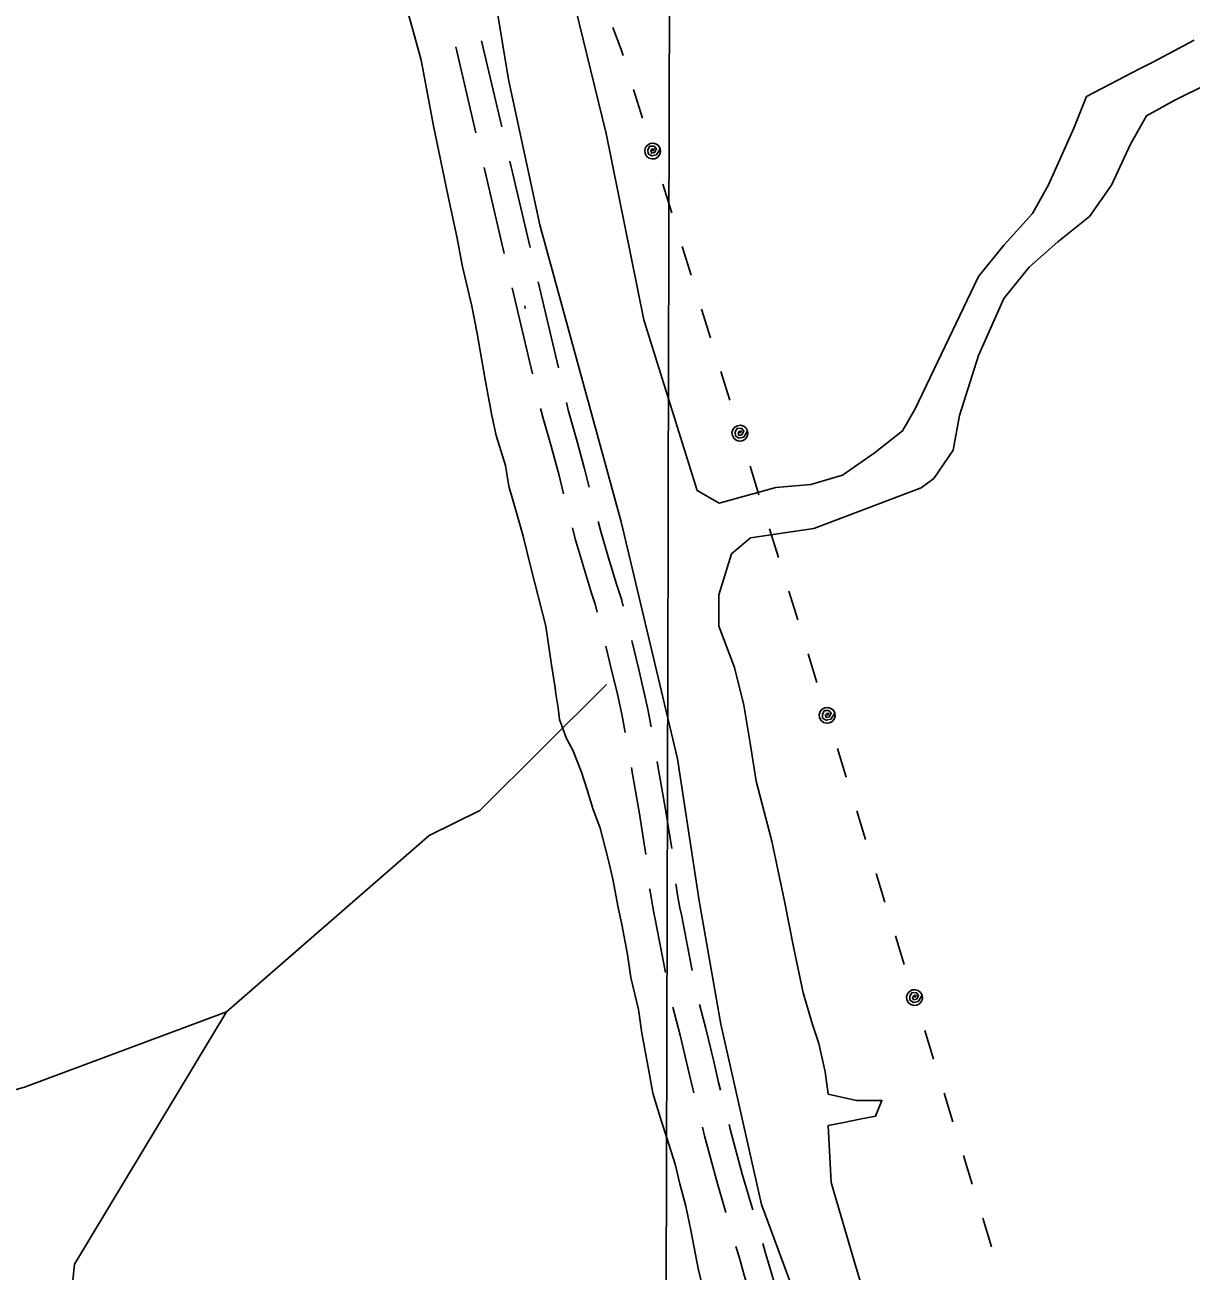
# Model space of a CAD drawing. Extents: x 3172297 to 3210190, y 958463 to 983887.
# Drawn here: x 3181049 to 3182368, y 971315 to 972725 of the extents above; entities that cross this region are included whole.
import ezdxf

# ---------------------------------------------------------------- set-up
doc = ezdxf.new("R2010")
doc.units = 0
for name, color, linetype in [('V-GRID-MAJR', 7, 'Continuous'), ('V-ROAD-CNTR', 7, 'Continuous'), ('V-SITE-VEGE', 7, 'Continuous'), ('V-TOPO-SHOR', 7, 'Continuous'), ('V-UTIL-LINE', 7, 'Continuous')]:
    doc.layers.add(name, color=color, linetype=linetype)

msp = doc.modelspace()

# ---------------------------------------------------------------- linework, layer by layer
at = {"layer": 'V-GRID-MAJR'}
msp.add_spline([(3181754.3, 963906.6), (3181771, 969968), (3181787.8, 976031.4), (3181804.5, 982094.8), (3181804.5, 982096.7)], degree=3, dxfattribs=at)
at = {"layer": 'V-ROAD-CNTR'}
for p, q in [((3181536.3, 972699.8), (3181559.1, 972602.5)), ((3181565.5, 972706.7), (3181588.3, 972609.3)), ((3181568.3, 972563.5), (3181591.2, 972466.2)), ((3181597.5, 972570.4), (3181620.4, 972473)), ((3181629.5, 972434.1), (3181652.4, 972336.7)), ((3181600.3, 972427.2), (3181623.2, 972329.9))]:
    msp.add_line(p, q, dxfattribs=at)
for points in [[(3181615, 972404.1), (3181614.3, 972406.8)], [(3181632.3, 972290.9), (3181634, 972283.9), (3181634, 972283.5), (3181644.1, 972248.2), (3181653.1, 972215), (3181658.2, 972194.4)], [(3181661.5, 972297.8), (3181664, 972287.3), (3181664, 972287.7), (3181673, 972256.3), (3181682.1, 972222.5), (3181687.3, 972202)], [(3181697.3, 972163.2), (3181700.4, 972151.6), (3181709, 972121.9), (3181718.2, 972092.2), (3181724, 972074.2), (3181724, 972073.7), (3181725.6, 972067.4)], [(3181668.2, 972155.7), (3181671.5, 972143.5), (3181680.3, 972113.3), (3181689.5, 972083.2), (3181694, 972069.5), (3181694, 972069.9), (3181696.3, 972060.7)], [(3181706.2, 972021.9), (3181713.4, 971992), (3181713.4, 971992.1), (3181719.1, 971967.6), (3181724, 971945), (3181728.1, 971924.4)], [(3181735.5, 972028.6), (3181743.4, 971995.6), (3181743.4, 971995.5), (3181748.4, 971974.2), (3181753.4, 971951), (3181757.3, 971931)], [(3181734.9, 971885), (3181735.4, 971882.1), (3181735.4, 971882), (3181744.1, 971832.4), (3181751.3, 971786.4)], [(3181764.2, 971891.6), (3181765.4, 971884.5), (3181765.4, 971884.6), (3181773.7, 971837.3), (3181780.6, 971793.2)], [(3181755.7, 971747.6), (3181755.8, 971747), (3181757.2, 971738.1), (3181758.7, 971729.3), (3181760.4, 971720.4), (3181762.2, 971711.5), (3181761.9, 971713), (3181761.9, 971713.4), (3181773.7, 971653.1)], [(3181785.2, 971753.4), (3181785.5, 971751.3), (3181786.8, 971743), (3181788.2, 971734.6), (3181789.8, 971726.3), (3181791.5, 971718.2), (3181791.9, 971716.7), (3181791.9, 971716.3), (3181803.8, 971655.2)], [(3181781.7, 971614), (3181790, 971582.2), (3181798.9, 971545.4), (3181804.3, 971521.6), (3181805.5, 971516.8)], [(3181811.9, 971617), (3181819.1, 971589.6), (3181828.1, 971552.3), (3181833.5, 971528.6), (3181835.7, 971519.9)], [(3181815.2, 971478), (3181817.7, 971468.2), (3181831.9, 971415.6), (3181841.9, 971381.7)], [(3181845.4, 971481.1), (3181846.7, 971475.7), (3181860.7, 971423.7), (3181872.3, 971384.7)], [(3181883.6, 971346.4), (3181886.7, 971335.7), (3181886.7, 971335.7), (3181891.4, 971319.4), (3181896.9, 971301.3), (3181902.7, 971283.3), (3181908.9, 971265.4), (3181914, 971251.2)], [(3181853.2, 971343.3), (3181856.7, 971331.4), (3181856.7, 971331.5), (3181862.6, 971310.9), (3181868.3, 971292.3), (3181874.3, 971273.8), (3181880.6, 971255.4), (3181883.2, 971248.1)]]:
    msp.add_lwpolyline(points, dxfattribs=at)
at = {"layer": 'V-SITE-VEGE'}
for p, q in [((3181478.3, 972752.7), (3181489.8, 972712.1)), ((3181489.8, 972712.1), (3181497.1, 972684.8)), ((3181497.1, 972684.8), (3181511.2, 972610.4)), ((3181511.2, 972610.4), (3181527.8, 972530.7)), ((3181527.8, 972530.7), (3181537.9, 972483.5)), ((3181537.9, 972483.5), (3181543.7, 972452.9)), ((3181543.7, 972452.9), (3181554.5, 972406.4)), ((3181554.5, 972406.4), (3181560.4, 972375.8)), ((3181560.4, 972375.8), (3181565.6, 972347.2)), ((3181565.6, 972347.2), (3181570.3, 972319.4)), ((3181570.3, 972319.4), (3181577.3, 972282.8)), ((3181577.3, 972282.8), (3181582.1, 972260.2)), ((3181582.1, 972260.2), (3181592.5, 972226.2)), ((3181592.5, 972226.2), (3181596.5, 972203)), ((3181596.5, 972203), (3181606.3, 972169)), ((3181606.3, 972169), (3181612.4, 972146.4)), ((3181612.4, 972146.4), (3181621.4, 972111.2)), ((3181621.4, 972111.2), (3181638.3, 972044.6)), ((3181638.3, 972044.6), (3181644.5, 972000.8)), ((3181644.5, 972000.8), (3181648.6, 971974.9)), ((3181648.6, 971974.9), (3181649.7, 971968.3)), ((3181649.7, 971968.3), (3181652, 971952.4)), ((3181652, 971952.4), (3181653.6, 971939.1)), ((3181653.6, 971939.1), (3181661.7, 971917.8)), ((3181661.7, 971917.8), (3181668.7, 971904.4)), ((3181668.7, 971904.4), (3181678.6, 971879.7)), ((3181678.6, 971879.7), (3181684.8, 971859.7)), ((3181684.8, 971859.7), (3181691.5, 971838.4)), ((3181691.5, 971838.4), (3181699.6, 971816.3)), ((3181699.6, 971816.3), (3181708.7, 971781.1)), ((3181708.7, 971781.1), (3181714.1, 971758.5)), ((3181714.1, 971758.5), (3181719.9, 971726.6)), ((3181719.9, 971726.6), (3181724.1, 971707.3)), ((3181724.1, 971707.3), (3181730.5, 971673.4)), ((3181730.5, 971673.4), (3181734.5, 971647.5)), ((3181734.5, 971647.5), (3181742.9, 971611)), ((3181742.9, 971611), (3181746.9, 971584.4)), ((3181746.9, 971584.4), (3181754.5, 971541.9)), ((3181754.5, 971541.9), (3181759.1, 971516.7)), ((3181759.1, 971516.7), (3181768.9, 971484.7)), ((3181768.9, 971484.7), (3181775.1, 971466)), ((3181775.1, 971466), (3181784.3, 971436.1)), ((3181784.3, 971436.1), (3181789.7, 971414.1)), ((3181789.7, 971414.1), (3181796.4, 971388.8)), ((3181796.4, 971388.8), (3181802.3, 971361.6)), ((3181802.3, 971361.6), (3181810.5, 971318.4)), ((3181810.5, 971318.4), (3181817.8, 971288.5))]:
    msp.add_line(p, q, dxfattribs=at)
at = {"layer": 'V-TOPO-SHOR'}
for points in [[(3182027.6, 970997.6), (3181882.2, 971390.8), (3181836.2, 971594.5), (3181811.6, 971733.9), (3181787, 971894.6), (3181723.4, 972162.6), (3181631.3, 972498.6), (3181596, 972662.9), (3181567.9, 972834.4), (3181521.8, 972981), (3181482.8, 973095.4), (3181429.6, 973224.1), (3181397.7, 973331.3), (3181348, 973477.8), (3181302, 973620.8), (3181280.7, 973667.3), (3181273.6, 973688.7), (3181280.8, 973713.7), (3181287.9, 973724.4), (3181309.4, 973735.1), (3181359.4, 973742.1), (3181688, 973741.3), (3182070.1, 973740.3), (3183059.4, 973748.6)], [(3181671.2, 972744.9), (3181706.6, 972602), (3181748.9, 972391.1), (3181809.2, 972198.1), (3181834.1, 972183.8), (3181898.4, 972201.5), (3181937.7, 972205), (3181973.5, 972215.6), (3182009.3, 972240.5), (3182041.5, 972265.4), (3182055.8, 972290.4), (3182127.6, 972440.2), (3182156.3, 972475.8), (3182188.5, 972511.5), (3182206.4, 972543.6), (3182220.8, 972575.7), (3182235.2, 972607.8), (3182249.5, 972643.5), (3182310.3, 972675.5), (3182324.6, 972682.6), (3182371.1, 972707.5)], [(3182385.3, 972657.4), (3182349.5, 972639.7), (3182317.3, 972621.9), (3182299.4, 972589.8), (3182277.9, 972543.4), (3182252.8, 972507.8), (3182217, 972479.3), (3182184.8, 972450.8), (3182156.1, 972415.1), (3182127.4, 972350.9), (3182105.8, 972283.1), (3182098.6, 972243.9), (3182077, 972211.8), (3182062.7, 972201.1), (3181941.2, 972155), (3181869.7, 972144.4), (3181848.3, 972126.6), (3181833.9, 972080.2), (3181833.8, 972044.5), (3181851.5, 971998), (3181862.1, 971955.2), (3181869.2, 971912.3), (3181876.2, 971869.4), (3181893.9, 971801.5), (3181908, 971733.6), (3181918.6, 971680), (3181929.2, 971630), (3181939.8, 971594.3), (3181946.9, 971572.8), (3181954, 971540.6), (3181957.5, 971515.6), (3181989.6, 971508.4), (3182011, 971508.4), (3182018.2, 971508.3), (3182011, 971490.5), (3181993.1, 971487), (3181975.2, 971483.5), (3181957.4, 971479.9), (3181960.8, 971415.6), (3181989.1, 971319.1), (3182024.5, 971201.2)], [(3179631.9, 971996.4), (3180020.7, 971811.5), (3180191.7, 971611.1), (3180334.3, 971525), (3180505.5, 971438.9), (3180848.4, 971466.6), (3181048.6, 971523.2), (3181277.3, 971608.4), (3181506.4, 971807.8), (3181563.6, 971836.3), (3181706.8, 971978.8)], [(3181277.3, 971608.4), (3181105.2, 971323.1), (3181075.9, 971037.5), (3181161.2, 970865.8), (3181332, 970608.3), (3181360.1, 970408.2), (3181417, 970293.8), (3181588, 970150.5), (3181787.5, 969950), (3181901.5, 969835.4), (3181986.7, 969635.2), (3182014.8, 969435.2), (3182071, 969063.6), (3182156.2, 968834.8), (3182184.4, 968691.9), (3182098.2, 968492.1), (3182069.4, 968406.5), (3181986.8, 968226.3)]]:
    msp.add_lwpolyline(points, dxfattribs=at)
at = {"layer": 'V-UTIL-LINE'}
for points in [[(3181714, 972721.8), (3181723.4, 972696.9), (3181725.6, 972689.9)], [(3181737.4, 972651.7), (3181747.4, 972619.2)], [(3181759, 972581.9), (3181760.8, 972584.2), (3181758.4, 972584.3), (3181756.8, 972582.1), (3181758, 972579.4), (3181761.2, 972580.3), (3181763.5, 972584.4), (3181760.7, 972587.5), (3181755.8, 972587.4), (3181753.5, 972583.5), (3181753.9, 972579), (3181757.9, 972576.4), (3181763.2, 972577.7), (3181767.6, 972584.6), (3181765.9, 972587.7), (3181763.2, 972589.9), (3181759.8, 972590.9), (3181756.3, 972590.5), (3181753.2, 972588.8), (3181751, 972586.1), (3181750, 972582.8), (3181750.4, 972579.3), (3181752.1, 972576.2), (3181754.8, 972574), (3181758.1, 972573), (3181761.6, 972573.3), (3181764.7, 972575), (3181766.9, 972577.7), (3181767.9, 972581.1), (3181767.6, 972584.6)], [(3181770.5, 972544.7), (3181780.5, 972512.2)], [(3181792.4, 972474), (3181802.4, 972441.5)], [(3181814.2, 972403.3), (3181824.3, 972370.8)], [(3181836.1, 972332.6), (3181846.1, 972300.1)], [(3181857.7, 972262.8), (3181859.4, 972265.1), (3181857.1, 972265.2), (3181855.5, 972263), (3181856.7, 972260.3), (3181859.9, 972261.2), (3181862.2, 972265.3), (3181859.4, 972268.5), (3181854.5, 972268.3), (3181852.2, 972264.4), (3181852.6, 972259.9), (3181856.6, 972257.3), (3181861.9, 972258.6), (3181866.3, 972265.5), (3181864.6, 972268.6), (3181861.9, 972270.8), (3181858.5, 972271.8), (3181855, 972271.4), (3181851.9, 972269.8), (3181849.7, 972267), (3181848.7, 972263.7), (3181849.1, 972260.2), (3181850.7, 972257.1), (3181853.5, 972254.9), (3181856.8, 972253.9), (3181860.3, 972254.2), (3181863.4, 972255.9), (3181865.6, 972258.6), (3181866.6, 972262), (3181866.3, 972265.5)], [(3181869.2, 972225.6), (3181879.2, 972193.1)], [(3181891.1, 972154.9), (3181901.1, 972122.4)], [(3181912.9, 972084.2), (3181923, 972051.7)], [(3181934.8, 972013.5), (3181944.8, 971981)], [(3181956.4, 971943.8), (3181958.1, 971946), (3181955.8, 971946.1), (3181954.2, 971943.9), (3181955.4, 971941.3), (3181958.6, 971942.1), (3181960.9, 971946.2), (3181958.1, 971949.4), (3181953.2, 971949.2), (3181950.9, 971945.3), (3181951.2, 971940.8), (3181955.3, 971938.2), (3181960.6, 971939.5), (3181965, 971946.4), (3181963.3, 971949.5), (3181960.6, 971951.7), (3181957.2, 971952.7), (3181953.7, 971952.4), (3181950.6, 971950.7), (3181948.4, 971948), (3181947.4, 971944.6), (3181947.8, 971941.1), (3181949.4, 971938), (3181952.2, 971935.8), (3181955.5, 971934.8), (3181959, 971935.2), (3181962.1, 971936.8), (3181964.3, 971939.6), (3181965.3, 971942.9), (3181965, 971946.4)], [(3181967.9, 971906.5), (3181977.9, 971874)], [(3181989.8, 971835.8), (3181999.8, 971803.3)], [(3182011.6, 971765.1), (3182021.7, 971732.6)], [(3182033.5, 971694.4), (3182043.5, 971661.9)], [(3182055.1, 971624.7), (3182056.8, 971626.9), (3182054.5, 971627.1), (3182052.9, 971624.9), (3182054, 971622.2), (3182057.3, 971623), (3182059.6, 971627.1), (3182056.8, 971630.3), (3182051.9, 971630.1), (3182049.6, 971626.2), (3182049.9, 971621.8), (3182054, 971619.1), (3182059.3, 971620.4), (3182063.7, 971627.3), (3182062, 971630.4), (3182059.3, 971632.6), (3182055.9, 971633.6), (3182052.4, 971633.3), (3182049.3, 971631.6), (3182047.1, 971628.9), (3182046.1, 971625.5), (3182046.5, 971622), (3182048.1, 971618.9), (3182050.9, 971616.7), (3182054.2, 971615.7), (3182057.7, 971616.1), (3182060.8, 971617.7), (3182063, 971620.5), (3182064, 971623.8), (3182063.7, 971627.3)], [(3182066.6, 971587.4), (3182076.6, 971554.9)], [(3182088.5, 971516.7), (3182098.5, 971484.2)], [(3182110.3, 971446), (3182120.4, 971413.5)], [(3182132.2, 971375.3), (3182142.2, 971342.8)]]:
    msp.add_lwpolyline(points, dxfattribs=at)

doc.saveas('drawing.dxf')
